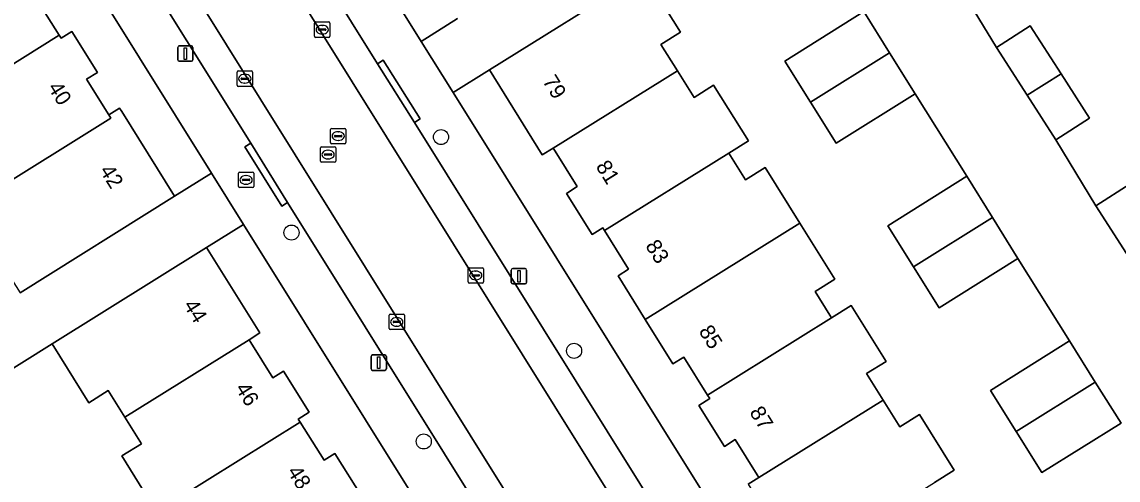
# Model space of a CAD drawing. Extents: x 159664 to 160323, y 385312 to 386115.
# Drawn here: x 160026.5 to 160097.7, y 385677.4 to 385707.1 of the extents above; entities that cross this region are included whole.
import ezdxf

# ---------------------------------------------------------------- set-up
doc = ezdxf.new("R2010")
doc.units = 0
for name, color, linetype in [('IMGEO_Boom', 7, 'Continuous'), ('IMGEO_Brandkraan', 7, 'Continuous'), ('IMGEO_Erf', 7, 'Continuous'), ('IMGEO_Kolk', 7, 'Continuous'), ('IMGEO_Lichtmast', 7, 'Continuous'), ('IMGEO_Pand', 7, 'Continuous'), ('IMGEO_Pand_nummerreeks', 7, 'Continuous'), ('IMGEO_Parkeervlak_open', 7, 'Continuous'), ('IMGEO_Rijbaan_lokaal_open', 7, 'Continuous'), ('IMGEO_Rioolput', 7, 'Continuous'), ('IMGEO_Voetpad_open', 7, 'Continuous')]:
    doc.layers.add(name, color=color, linetype=linetype)

msp = doc.modelspace()

# ---------------------------------------------------------------- linework, layer by layer
at = {"layer": 'IMGEO_Boom'}
for centre in [(160053.728, 385699.664), (160044.022, 385693.466), (160062.363, 385685.798), (160052.608, 385679.92)]:
    msp.add_circle(centre, 0.489, dxfattribs=at)
at = {"layer": 'IMGEO_Brandkraan'}
for p, q in [((160040.57, 385696.46), (160040.57, 385697.312)), ((160040.645, 385697.386), (160041.497, 385697.386)), ((160040.829, 385696.88), (160040.829, 385696.892)), ((160041.267, 385696.843), (160040.869, 385696.843)), ((160040.872, 385696.929), (160041.27, 385696.929)), ((160041.058, 385697.166), (160041.083, 385697.166)), ((160041.313, 385696.892), (160041.313, 385696.88)), ((160041.571, 385697.312), (160041.571, 385696.46)), ((160041.497, 385696.386), (160040.645, 385696.386)), ((160041.081, 385696.606), (160041.056, 385696.606))]:
    msp.add_line(p, q, dxfattribs=at)
for points in [[(160040.57, 385696.46), (160040.57, 385697.312)], [(160040.645, 385697.386), (160041.497, 385697.386)], [(160041.571, 385697.312), (160041.571, 385696.46)], [(160041.497, 385696.386), (160040.645, 385696.386)]]:
    msp.add_lwpolyline(points, dxfattribs=at)
for centre, radius, start, end in [((160040.647, 385697.31), 0.0765, 91.55205, 178.44795), ((160040.647, 385697.31), 0.0765, 91.55205, 178.44795), ((160040.869, 385696.889), 0.0403, 85.87752, 175.75265), ((160040.866, 385696.879), 0.0366, 178.93798, 274.71019), ((160041.27, 385696.886), 0.043, 264.86636, 352.45326), ((160041.274, 385696.891), 0.0386, 1.73085, 96.63898), ((160041.495, 385697.31), 0.0765, 1.55205, 88.44795), ((160041.495, 385697.31), 0.0765, 1.55205, 88.44795), ((160040.647, 385696.462), 0.0765, 181.55205, 268.44795), ((160040.647, 385696.462), 0.0765, 181.55205, 268.44795), ((160041.495, 385696.462), 0.0765, 271.55205, 358.44795), ((160041.495, 385696.462), 0.0765, 271.55205, 358.44795)]:
    msp.add_arc(centre, radius, start, end, dxfattribs=at)
for centre, major_axis, ratio, start_param, end_param in [((160041.057, 385696.886), (-0.387, 0.002), 0.722429, 4.712389, 7.853982), ((160041.082, 385696.886), (-0.39, 0.002), 0.717154, 1.570796, 4.712389)]:
    msp.add_ellipse(centre, major_axis=major_axis, ratio=ratio, start_param=start_param, end_param=end_param, dxfattribs=at)
at = {"layer": 'IMGEO_Erf'}
for points in [[(160028.847, 385743.663), (160052.447, 385705.856), (160054.795, 385707.344)], [(160026.304, 385712.011), (160028.094, 385709.195), (160027.39, 385708.756), (160028.94, 385706.266), (160029.061, 385706.073), (160029.765, 385706.511), (160031.425, 385703.848), (160030.72, 385703.409), (160032.161, 385701.096), (160032.865, 385701.536), (160032.998, 385701.324), (160036.436, 385695.82), (160038.833, 385697.318), (160015.23, 385735.089)], [(160066.896, 385710.281), (160069.273, 385706.472), (160068.001, 385705.678), (160069.07, 385703.967), (160070.151, 385702.237), (160071.423, 385703.034), (160073.681, 385699.418), (160072.408, 385698.625), (160072.526, 385698.436), (160073.492, 385696.889), (160074.767, 385697.686), (160077.022, 385694.077), (160079.287, 385690.453), (160078.011, 385689.656), (160078.974, 385688.115), (160079.082, 385687.942), (160080.36, 385688.739), (160082.618, 385685.116), (160081.345, 385684.321), (160082.42, 385682.6), (160083.502, 385680.868), (160084.777, 385681.664), (160087.033, 385678.052), (160085.758, 385677.257)], [(160087.185, 385709.757), (160089.788, 385705.475), (160091.979, 385706.88), (160093.982, 385703.756), (160095.818, 385700.895), (160093.627, 385699.49), (160096.23, 385695.208), (160100.688, 385698.067)], [(160097.867, 385681.109), (160092.729, 385677.901), (160091.065, 385680.566), (160089.4, 385683.231), (160094.53, 385686.441), (160091.178, 385691.78), (160086.055, 385688.582), (160084.39, 385691.245), (160082.724, 385693.91), (160087.857, 385697.127), (160084.507, 385702.477), (160079.367, 385699.27), (160077.707, 385701.93), (160076.046, 385704.59), (160081.168, 385707.798)], [(160073.669, 385677.144), (160074.361, 385677.575), (160074.254, 385677.747), (160072.825, 385680.039), (160072.121, 385679.6), (160070.464, 385682.262), (160071.169, 385682.701), (160071.03, 385682.922), (160069.483, 385685.386), (160068.779, 385684.947), (160066.988, 385687.821), (160065.216, 385690.662), (160065.902, 385691.101), (160064.349, 385693.6), (160064.239, 385693.777), (160063.534, 385693.339), (160061.874, 385696.005), (160062.569, 385696.459), (160061.13, 385698.743), (160061.006, 385698.939), (160060.303, 385698.501), (160056.868, 385704.018), (160054.519, 385702.551), (160078.117, 385664.783)], [(160064.559, 385656.15), (160040.91, 385693.995), (160038.51, 385692.496), (160041.965, 385686.955), (160041.27, 385686.522), (160041.377, 385686.348), (160042.805, 385684.04), (160043.51, 385684.478), (160045.169, 385681.812), (160044.464, 385681.373), (160044.588, 385681.175), (160046.14, 385678.7), (160046.844, 385679.139), (160048.626, 385676.28)], [(160035.259, 385675.361), (160033.003, 385678.978), (160034.276, 385679.772), (160033.204, 385681.495), (160032.129, 385683.217), (160030.856, 385682.424), (160028.476, 385686.243), (160024.352, 385683.676)]]:
    msp.add_lwpolyline(points, dxfattribs=at)
at = {"layer": 'IMGEO_Kolk'}
for p, q in [((160045.516, 385706.204), (160045.516, 385707.056)), ((160045.591, 385707.13), (160046.443, 385707.13)), ((160046.004, 385706.91), (160046.029, 385706.91)), ((160046.517, 385707.056), (160046.517, 385706.204)), ((160046.443, 385706.13), (160045.591, 385706.13)), ((160045.775, 385706.624), (160045.775, 385706.636)), ((160046.213, 385706.587), (160045.815, 385706.587)), ((160045.818, 385706.673), (160046.216, 385706.673)), ((160046.027, 385706.35), (160046.002, 385706.35)), ((160046.259, 385706.636), (160046.259, 385706.624)), ((160040.566, 385703.949), (160041.418, 385703.949)), ((160040.491, 385703.023), (160040.491, 385703.875)), ((160040.75, 385703.443), (160040.75, 385703.455)), ((160041.188, 385703.406), (160040.79, 385703.406)), ((160040.793, 385703.492), (160041.191, 385703.492)), ((160040.979, 385703.729), (160041.004, 385703.729)), ((160041.234, 385703.455), (160041.234, 385703.443)), ((160041.492, 385703.875), (160041.492, 385703.023)), ((160041.418, 385702.949), (160040.566, 385702.949)), ((160041.002, 385703.169), (160040.977, 385703.169)), ((160055.483, 385690.265), (160055.483, 385691.117)), ((160055.558, 385691.191), (160056.41, 385691.191)), ((160056.484, 385691.117), (160056.484, 385690.265)), ((160055.742, 385690.685), (160055.742, 385690.697)), ((160056.18, 385690.648), (160055.782, 385690.648)), ((160055.785, 385690.734), (160056.183, 385690.734)), ((160055.994, 385690.411), (160055.969, 385690.411)), ((160055.971, 385690.971), (160055.996, 385690.971)), ((160056.226, 385690.697), (160056.226, 385690.685)), ((160056.41, 385690.191), (160055.558, 385690.191)), ((160050.354, 385687.249), (160050.354, 385688.101)), ((160050.429, 385688.175), (160051.281, 385688.175)), ((160050.613, 385687.669), (160050.613, 385687.681)), ((160051.051, 385687.632), (160050.653, 385687.632)), ((160050.656, 385687.718), (160051.054, 385687.718)), ((160050.842, 385687.955), (160050.867, 385687.955)), ((160051.097, 385687.681), (160051.097, 385687.669)), ((160051.355, 385688.101), (160051.355, 385687.249)), ((160051.281, 385687.175), (160050.429, 385687.175)), ((160050.865, 385687.395), (160050.84, 385687.395))]:
    msp.add_line(p, q, dxfattribs=at)
for points in [[(160045.516, 385706.204), (160045.516, 385707.056)], [(160045.591, 385707.13), (160046.443, 385707.13)], [(160046.517, 385707.056), (160046.517, 385706.204)], [(160046.443, 385706.13), (160045.591, 385706.13)], [(160040.566, 385703.949), (160041.418, 385703.949)], [(160040.491, 385703.023), (160040.491, 385703.875)], [(160041.492, 385703.875), (160041.492, 385703.023)], [(160041.418, 385702.949), (160040.566, 385702.949)], [(160055.483, 385690.265), (160055.483, 385691.117)], [(160055.558, 385691.191), (160056.41, 385691.191)], [(160056.484, 385691.117), (160056.484, 385690.265)], [(160056.41, 385690.191), (160055.558, 385690.191)], [(160050.354, 385687.249), (160050.354, 385688.101)], [(160050.429, 385688.175), (160051.281, 385688.175)], [(160051.355, 385688.101), (160051.355, 385687.249)], [(160051.281, 385687.175), (160050.429, 385687.175)]]:
    msp.add_lwpolyline(points, dxfattribs=at)
for centre, radius, start, end in [((160045.593, 385707.054), 0.0765, 91.55205, 178.44795), ((160045.593, 385707.054), 0.0765, 91.55205, 178.44795), ((160046.441, 385707.054), 0.0765, 1.55205, 88.44795), ((160046.441, 385707.054), 0.0765, 1.55205, 88.44795), ((160045.593, 385706.206), 0.0765, 181.55205, 268.44795), ((160045.593, 385706.206), 0.0765, 181.55205, 268.44795), ((160045.815, 385706.633), 0.0403, 85.87752, 175.75265), ((160045.812, 385706.623), 0.0366, 178.93798, 274.71019), ((160046.216, 385706.63), 0.043, 264.86636, 352.45326), ((160046.22, 385706.635), 0.0386, 1.73085, 96.63898), ((160046.441, 385706.206), 0.0765, 271.55205, 358.44795), ((160046.441, 385706.206), 0.0765, 271.55205, 358.44795), ((160040.568, 385703.873), 0.0765, 91.55205, 178.44795), ((160040.568, 385703.873), 0.0765, 91.55205, 178.44795), ((160041.416, 385703.873), 0.0765, 1.55205, 88.44795), ((160041.416, 385703.873), 0.0765, 1.55205, 88.44795), ((160040.79, 385703.452), 0.0403, 85.87752, 175.75265), ((160040.787, 385703.442), 0.0366, 178.93798, 274.71019), ((160041.191, 385703.449), 0.043, 264.86636, 352.45326), ((160041.195, 385703.454), 0.0386, 1.73085, 96.63898), ((160040.568, 385703.025), 0.0765, 181.55205, 268.44795), ((160040.568, 385703.025), 0.0765, 181.55205, 268.44795), ((160041.416, 385703.025), 0.0765, 271.55205, 358.44795), ((160041.416, 385703.025), 0.0765, 271.55205, 358.44795), ((160055.56, 385691.115), 0.0765, 91.55205, 178.44795), ((160055.56, 385691.115), 0.0765, 91.55205, 178.44795), ((160056.408, 385691.115), 0.0765, 1.55205, 88.44795), ((160056.408, 385691.115), 0.0765, 1.55205, 88.44795), ((160055.782, 385690.694), 0.0403, 85.87752, 175.75265), ((160055.779, 385690.684), 0.0366, 178.93798, 274.71019), ((160056.183, 385690.691), 0.043, 264.86636, 352.45326), ((160056.187, 385690.696), 0.0386, 1.73085, 96.63898), ((160055.56, 385690.267), 0.0765, 181.55205, 268.44795), ((160055.56, 385690.267), 0.0765, 181.55205, 268.44795), ((160056.408, 385690.267), 0.0765, 271.55205, 358.44795), ((160056.408, 385690.267), 0.0765, 271.55205, 358.44795), ((160050.431, 385688.099), 0.0765, 91.55205, 178.44795), ((160050.431, 385688.099), 0.0765, 91.55205, 178.44795), ((160050.653, 385687.678), 0.0403, 85.87752, 175.75265), ((160050.65, 385687.668), 0.0366, 178.93798, 274.71019), ((160051.054, 385687.675), 0.043, 264.86636, 352.45326), ((160051.058, 385687.68), 0.0386, 1.73085, 96.63898), ((160051.279, 385688.099), 0.0765, 1.55205, 88.44795), ((160051.279, 385688.099), 0.0765, 1.55205, 88.44795), ((160050.431, 385687.251), 0.0765, 181.55205, 268.44795), ((160050.431, 385687.251), 0.0765, 181.55205, 268.44795), ((160051.279, 385687.251), 0.0765, 271.55205, 358.44795), ((160051.279, 385687.251), 0.0765, 271.55205, 358.44795)]:
    msp.add_arc(centre, radius, start, end, dxfattribs=at)
for centre, major_axis, ratio, start_param, end_param in [((160046.003, 385706.63), (-0.387, 0.002), 0.722429, 4.712389, 7.853982), ((160046.028, 385706.63), (-0.39, 0.002), 0.717154, 1.570796, 4.712389), ((160040.978, 385703.449), (-0.387, 0.002), 0.722429, 4.712389, 7.853982), ((160041.003, 385703.449), (-0.39, 0.002), 0.717154, 1.570796, 4.712389), ((160055.97, 385690.691), (-0.387, 0.002), 0.722429, 4.712389, 7.853982), ((160055.995, 385690.691), (-0.39, 0.002), 0.717154, 1.570796, 4.712389), ((160050.841, 385687.675), (-0.387, 0.002), 0.722429, 4.712389, 7.853982), ((160050.866, 385687.675), (-0.39, 0.002), 0.717154, 1.570796, 4.712389)]:
    msp.add_ellipse(centre, major_axis=major_axis, ratio=ratio, start_param=start_param, end_param=end_param, dxfattribs=at)
at = {"layer": 'IMGEO_Lichtmast'}
for p, q in [((160036.633, 385704.678), (160036.633, 385705.478)), ((160036.633, 385705.478), (160036.633, 385704.678)), ((160036.733, 385705.578), (160037.523, 385705.578)), ((160037.523, 385705.578), (160036.733, 385705.578)), ((160037.623, 385705.478), (160037.623, 385704.678)), ((160037.623, 385704.678), (160037.623, 385705.478)), ((160037.523, 385704.578), (160036.733, 385704.578)), ((160036.733, 385704.578), (160037.523, 385704.578)), ((160058.391, 385691.137), (160059.181, 385691.137)), ((160059.181, 385691.137), (160058.391, 385691.137)), ((160058.291, 385690.237), (160058.291, 385691.037)), ((160058.291, 385691.037), (160058.291, 385690.237)), ((160059.281, 385691.037), (160059.281, 385690.237)), ((160059.281, 385690.237), (160059.281, 385691.037)), ((160059.181, 385690.137), (160058.391, 385690.137)), ((160058.391, 385690.137), (160059.181, 385690.137)), ((160049.187, 385684.632), (160049.187, 385685.432)), ((160049.187, 385685.432), (160049.187, 385684.632)), ((160049.287, 385685.532), (160050.077, 385685.532)), ((160050.077, 385685.532), (160049.287, 385685.532)), ((160050.177, 385685.432), (160050.177, 385684.632)), ((160050.177, 385684.632), (160050.177, 385685.432)), ((160050.077, 385684.532), (160049.287, 385684.532)), ((160049.287, 385684.532), (160050.077, 385684.532))]:
    msp.add_line(p, q, dxfattribs=at)
for points in [[(160037.053, 385705.453), (160037.203, 385705.453), (160037.203, 385704.703), (160037.053, 385704.703), (160037.053, 385705.453)], [(160058.711, 385691.012), (160058.861, 385691.012), (160058.861, 385690.262), (160058.711, 385690.262), (160058.711, 385691.012)], [(160049.607, 385685.407), (160049.757, 385685.407), (160049.757, 385684.657), (160049.607, 385684.657), (160049.607, 385685.407)]]:
    msp.add_lwpolyline(points, dxfattribs=at)
for centre, start, end in [((160036.733, 385705.478), 90, 180), ((160036.733, 385705.478), 90, 180), ((160037.523, 385705.478), 0, 90), ((160037.523, 385705.478), 360, 90), ((160036.733, 385704.678), 180, 270), ((160036.733, 385704.678), 180, 270), ((160037.523, 385704.678), 270, 0), ((160037.523, 385704.678), 270, 0), ((160058.391, 385691.037), 90, 180), ((160058.391, 385691.037), 90, 180), ((160059.181, 385691.037), 0, 90), ((160059.181, 385691.037), 360, 90), ((160058.391, 385690.237), 180, 270), ((160058.391, 385690.237), 180, 270), ((160059.181, 385690.237), 270, 0), ((160059.181, 385690.237), 270, 0), ((160049.287, 385685.432), 90, 180), ((160049.287, 385685.432), 90, 180), ((160050.077, 385685.432), 0, 90), ((160050.077, 385685.432), 360, 90), ((160049.287, 385684.632), 180, 270), ((160049.287, 385684.632), 180, 270), ((160050.077, 385684.632), 270, 0), ((160050.077, 385684.632), 270, 0)]:
    msp.add_arc(centre, 0.1, start, end, dxfattribs=at)
at = {"layer": 'IMGEO_Pand'}
for points in [[(160028.94, 385706.266), (160027.39, 385708.756), (160028.094, 385709.195), (160026.304, 385712.011), (160016.259, 385705.752), (160018.516, 385702.127), (160019.789, 385702.92), (160020.751, 385701.375), (160020.846, 385701.223)], [(160068.001, 385705.678), (160069.273, 385706.472), (160066.896, 385710.281), (160056.868, 385704.018), (160060.303, 385698.501), (160061.006, 385698.939), (160069.07, 385703.967)], [(160082.837, 385705.137), (160081.168, 385707.798), (160076.046, 385704.59), (160077.707, 385701.93)], [(160091.979, 385706.88), (160089.788, 385705.475), (160091.775, 385702.378), (160093.982, 385703.756)], [(160032.161, 385701.096), (160030.72, 385703.409), (160031.425, 385703.848), (160029.765, 385706.511), (160029.061, 385706.073), (160028.94, 385706.266), (160020.846, 385701.223), (160019.574, 385700.43), (160021.853, 385696.771), (160023.126, 385697.565), (160024.2, 385695.843), (160032.293, 385700.885)], [(160077.707, 385701.93), (160079.367, 385699.27), (160084.507, 385702.477), (160082.837, 385705.137)], [(160073.681, 385699.418), (160071.423, 385703.034), (160070.151, 385702.237), (160069.07, 385703.967), (160061.006, 385698.939), (160061.13, 385698.743), (160062.569, 385696.459), (160061.874, 385696.005), (160063.534, 385693.339), (160064.239, 385693.777), (160064.349, 385693.6), (160072.408, 385698.625)], [(160093.627, 385699.49), (160095.818, 385700.895), (160093.982, 385703.756), (160091.775, 385702.378)], [(160032.998, 385701.324), (160032.865, 385701.536), (160032.161, 385701.096), (160032.293, 385700.885), (160024.2, 385695.843), (160025.273, 385694.119), (160024, 385693.325), (160026.4, 385689.556), (160036.436, 385695.82)], [(160074.767, 385697.686), (160073.492, 385696.889), (160072.526, 385698.436), (160072.408, 385698.625), (160064.349, 385693.6), (160065.902, 385691.101), (160065.216, 385690.662), (160066.988, 385687.821), (160077.022, 385694.077)], [(160102.708, 385694.916), (160100.688, 385698.067), (160096.23, 385695.208), (160098.217, 385692.111), (160100.424, 385693.489)], [(160089.517, 385694.453), (160087.857, 385697.127), (160082.724, 385693.91), (160084.39, 385691.245)], [(160079.082, 385687.942), (160078.974, 385688.115), (160078.011, 385689.656), (160079.287, 385690.453), (160077.022, 385694.077), (160066.988, 385687.821), (160068.779, 385684.947), (160069.483, 385685.386), (160071.03, 385682.922)], [(160084.39, 385691.245), (160086.055, 385688.582), (160091.178, 385691.78), (160089.517, 385694.453)], [(160041.27, 385686.522), (160041.965, 385686.955), (160038.51, 385692.496), (160028.476, 385686.243), (160030.856, 385682.424), (160032.129, 385683.217), (160033.204, 385681.495)], [(160082.42, 385682.6), (160081.345, 385684.321), (160082.618, 385685.116), (160080.36, 385688.739), (160079.082, 385687.942), (160071.03, 385682.922), (160071.169, 385682.701), (160070.464, 385682.262), (160072.121, 385679.6), (160072.825, 385680.039), (160074.254, 385677.747), (160074.361, 385677.575)], [(160045.169, 385681.812), (160043.51, 385684.478), (160042.805, 385684.04), (160041.377, 385686.348), (160041.27, 385686.522), (160033.204, 385681.495), (160034.276, 385679.772), (160033.003, 385678.978), (160035.259, 385675.361), (160036.531, 385676.154), (160044.588, 385681.175), (160044.464, 385681.373)], [(160096.198, 385683.775), (160094.53, 385686.441), (160089.4, 385683.231), (160091.065, 385680.566)], [(160091.065, 385680.566), (160092.729, 385677.901), (160097.867, 385681.109), (160096.198, 385683.775)], [(160087.033, 385678.052), (160084.777, 385681.664), (160083.502, 385680.868), (160082.42, 385682.6), (160074.361, 385677.575), (160073.669, 385677.144), (160076.997, 385671.795), (160077.701, 385672.234), (160085.758, 385677.257)], [(160046.844, 385679.139), (160046.14, 385678.7), (160044.588, 385681.175), (160036.531, 385676.154), (160036.651, 385675.961), (160037.614, 385674.416), (160036.341, 385673.623), (160038.586, 385670.022), (160048.626, 385676.28)]]:
    msp.add_lwpolyline(points, close=True, dxfattribs=at)
at = {"layer": 'IMGEO_Parkeervlak_open'}
for points in [[(160049.599, 385704.422), (159997.375, 385788.05)], [(160012.924, 385759.306), (160087.422, 385640.069)], [(160082.682, 385637.004), (160008.141, 385756.303)], [(160008.243, 385752.212), (160041.379, 385699.268), (160043.766, 385695.427), (160079.275, 385638.619)], [(160052.004, 385700.609), (160049.599, 385704.422)], [(160087.506, 385643.762), (160052.004, 385700.609)]]:
    msp.add_lwpolyline(points, dxfattribs=at)
at = {"layer": 'IMGEO_Rijbaan_lokaal_open'}
msp.add_lwpolyline([(160082.682, 385637.004), (160087.422, 385640.069), (160012.924, 385759.306), (160008.141, 385756.303)], close=True, dxfattribs=at)
at = {"layer": 'IMGEO_Rioolput'}
for p, q in [((160046.554, 385699.302), (160046.554, 385700.154)), ((160046.629, 385700.228), (160047.481, 385700.228)), ((160046.813, 385699.722), (160046.813, 385699.734)), ((160047.251, 385699.685), (160046.853, 385699.685)), ((160046.856, 385699.771), (160047.254, 385699.771)), ((160047.042, 385700.008), (160047.067, 385700.008)), ((160047.297, 385699.734), (160047.297, 385699.722)), ((160047.555, 385700.154), (160047.555, 385699.302)), ((160045.893, 385698.104), (160045.893, 385698.956)), ((160045.968, 385699.03), (160046.82, 385699.03)), ((160047.481, 385699.228), (160046.629, 385699.228)), ((160046.894, 385698.956), (160046.894, 385698.104)), ((160047.065, 385699.448), (160047.04, 385699.448)), ((160046.152, 385698.524), (160046.152, 385698.536)), ((160046.59, 385698.487), (160046.192, 385698.487)), ((160046.195, 385698.573), (160046.593, 385698.573)), ((160046.404, 385698.25), (160046.379, 385698.25)), ((160046.381, 385698.81), (160046.406, 385698.81)), ((160046.636, 385698.536), (160046.636, 385698.524)), ((160046.82, 385698.03), (160045.968, 385698.03))]:
    msp.add_line(p, q, dxfattribs=at)
for points in [[(160046.554, 385699.302), (160046.554, 385700.154)], [(160046.629, 385700.228), (160047.481, 385700.228)], [(160047.555, 385700.154), (160047.555, 385699.302)], [(160045.893, 385698.104), (160045.893, 385698.956)], [(160045.968, 385699.03), (160046.82, 385699.03)], [(160047.481, 385699.228), (160046.629, 385699.228)], [(160046.894, 385698.956), (160046.894, 385698.104)], [(160046.82, 385698.03), (160045.968, 385698.03)]]:
    msp.add_lwpolyline(points, dxfattribs=at)
for centre, radius, start, end in [((160046.631, 385700.152), 0.0765, 91.55205, 178.44795), ((160046.631, 385700.152), 0.0765, 91.55205, 178.44795), ((160046.853, 385699.731), 0.0403, 85.87752, 175.75265), ((160046.85, 385699.721), 0.0366, 178.93798, 274.71019), ((160047.254, 385699.728), 0.043, 264.86636, 352.45326), ((160047.258, 385699.733), 0.0386, 1.73085, 96.63898), ((160047.479, 385700.152), 0.0765, 1.55205, 88.44795), ((160047.479, 385700.152), 0.0765, 1.55205, 88.44795), ((160045.97, 385698.954), 0.0765, 91.55205, 178.44795), ((160045.97, 385698.954), 0.0765, 91.55205, 178.44795), ((160046.631, 385699.304), 0.0765, 181.55205, 268.44795), ((160046.631, 385699.304), 0.0765, 181.55205, 268.44795), ((160046.818, 385698.954), 0.0765, 1.55205, 88.44795), ((160046.818, 385698.954), 0.0765, 1.55205, 88.44795), ((160047.479, 385699.304), 0.0765, 271.55205, 358.44795), ((160047.479, 385699.304), 0.0765, 271.55205, 358.44795), ((160046.192, 385698.533), 0.0403, 85.87752, 175.75265), ((160046.189, 385698.523), 0.0366, 178.93798, 274.71019), ((160046.593, 385698.53), 0.043, 264.86636, 352.45326), ((160046.597, 385698.535), 0.0386, 1.73085, 96.63898), ((160045.97, 385698.106), 0.0765, 181.55205, 268.44795), ((160045.97, 385698.106), 0.0765, 181.55205, 268.44795), ((160046.818, 385698.106), 0.0765, 271.55205, 358.44795), ((160046.818, 385698.106), 0.0765, 271.55205, 358.44795)]:
    msp.add_arc(centre, radius, start, end, dxfattribs=at)
for centre, major_axis, ratio, start_param, end_param in [((160047.041, 385699.728), (-0.387, 0.002), 0.722429, 4.712389, 7.853982), ((160047.066, 385699.728), (-0.39, 0.002), 0.717154, 1.570796, 4.712389), ((160046.38, 385698.53), (-0.387, 0.002), 0.722429, 4.712389, 7.853982), ((160046.405, 385698.53), (-0.39, 0.002), 0.717154, 1.570796, 4.712389)]:
    msp.add_ellipse(centre, major_axis=major_axis, ratio=ratio, start_param=start_param, end_param=end_param, dxfattribs=at)
at = {"layer": 'IMGEO_Voetpad_open'}
for points in [[(160078.734, 385663.796), (160078.117, 385664.783), (160054.519, 385702.551), (160052.447, 385705.856), (160028.847, 385743.663), (160028.058, 385744.928), (160014.563, 385766.547), (160015.754, 385767.302), (160015.345, 385767.95), (160013.573, 385770.795), (160013.229, 385771.341), (160013.974, 385771.81), (160007.966, 385781.427), (160006.266, 385780.362), (160003.776, 385784.309), (160004.52, 385784.778), (159999.73, 385792.444), (159998.838, 385793.855), (159996.221, 385798.296)], [(159997.375, 385788.05), (160049.599, 385704.422), (160049.977, 385704.655), (160052.374, 385700.847), (160052.004, 385700.609), (160087.506, 385643.762)], [(159998.849, 385761.302), (160000.701, 385758.339), (160014.433, 385736.365), (160015.23, 385735.089), (160038.833, 385697.318), (160040.91, 385693.995), (160064.559, 385656.15), (160064.611, 385656.182), (160080.62, 385630.641), (160084.756, 385633.215)], [(160040.995, 385699.031), (160041.379, 385699.268), (160008.243, 385752.212)], [(160054.795, 385707.344), (160052.447, 385705.856), (160054.519, 385702.551), (160056.868, 385704.018), (160066.896, 385710.281)], [(160098.217, 385692.111), (160096.23, 385695.208), (160093.627, 385699.49), (160091.775, 385702.378), (160089.788, 385705.475), (160087.185, 385709.757)], [(160081.168, 385707.798), (160082.837, 385705.137), (160084.507, 385702.477), (160087.857, 385697.127), (160089.517, 385694.453), (160091.178, 385691.78), (160094.53, 385686.441), (160096.198, 385683.775), (160097.867, 385681.109)], [(160079.275, 385638.619), (160043.766, 385695.427), (160043.394, 385695.189), (160040.995, 385699.031)], [(160024.352, 385683.676), (160028.476, 385686.243), (160038.51, 385692.496), (160040.91, 385693.995), (160038.833, 385697.318), (160036.436, 385695.82), (160026.4, 385689.556)]]:
    msp.add_lwpolyline(points, dxfattribs=at)
for points in [[(160052.004, 385700.609), (160052.374, 385700.847), (160049.977, 385704.655), (160049.599, 385704.422)], [(160041.379, 385699.268), (160040.995, 385699.031), (160043.394, 385695.189), (160043.766, 385695.427)]]:
    msp.add_lwpolyline(points, close=True, dxfattribs=at)

# ---------------------------------------------------------------- texts
at = {"layer": 'IMGEO_Pand_nummerreeks'}
for s, rotation, p in [('79', 301.91354, (160060.287, 385703.293)), ('40', 301.95365, (160028.168, 385702.882)), ('42', 301.95365, (160031.532, 385697.488)), ('81', 302.05105, (160063.738, 385697.762)), ('83', 302.03959, (160066.96, 385692.614)), ('44', 301.95938, (160036.974, 385688.764)), ('85', 302.0224, (160070.425, 385687.075)), ('46', 301.95938, (160040.34, 385683.367)), ('87', 302.05678, (160073.717, 385681.815)), ('48', 301.95938, (160043.709, 385677.968))]:
    msp.add_text(s, height=1, rotation=rotation, dxfattribs=at).set_placement(p)

doc.saveas('drawing.dxf')
